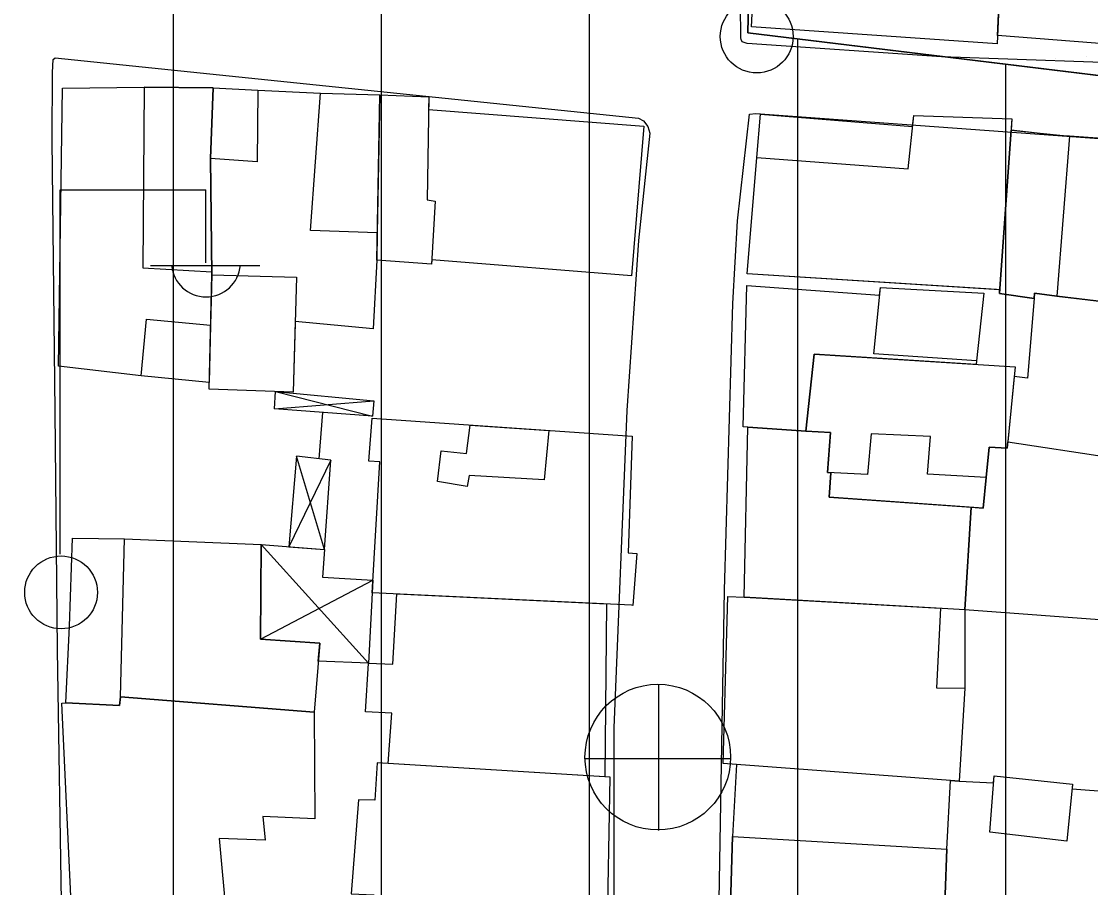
# Model space of a CAD drawing. Extents: x 417997 to 421451, y 4451742 to 4455216.
# Drawn here: x 419288.8 to 419340.2, y 4453130.9 to 4453172.5 of the extents above; entities that cross this region are included whole.
import ezdxf

# ---------------------------------------------------------------- set-up
doc = ezdxf.new("R2010")
doc.units = 0
for name, color, linetype in [('ADA', 7, 'Continuous'), ('B_Mesken', 7, 'Continuous'), ('B_Sundurma', 7, 'Continuous'), ('B_Teras', 7, 'Continuous'), ('Default', 7, 'Continuous'), ('PL_AYA_PARK_DINLENME', 7, 'Continuous'), ('PL_KON_MEV_350', 7, 'Continuous'), ('S_Elektrik_Diregi', 7, 'Continuous'), ('S_Rogar_Kapagi', 7, 'Continuous'), ('Sinir_Duvar_tek_tarafa_ait', 7, 'Continuous'), ('TR_ORTAYOGUNKONUT', 7, 'Continuous'), ('TR_PARKALANI', 7, 'Continuous'), ('Yol_Sose', 7, 'Continuous')]:
    doc.layers.add(name, color=color, linetype=linetype)

# ---------------------------------------------------------------- blocks, each defined once
blk = doc.blocks.new('POINT_DISPLAY')
at = {"layer": 'Default'}
blk.add_line((0, 0), (0, 0), dxfattribs=at)

msp = doc.modelspace()

# ---------------------------------------------------------------- linework, layer by layer
at = {"layer": 'ADA'}
for p, q in [((419324.529, 4453207.319), (419323.725, 4453171.911)), ((419324.529, 4453207.319), (419323.725, 4453171.911)), ((419323.725, 4453171.911), (419355.2, 4453168.073)), ((419323.725, 4453171.911), (419355.2, 4453168.073))]:
    msp.add_line(p, q, dxfattribs=at)
at = {"layer": 'B_Mesken'}
for points in [[(419324.313, 4453180.254), (419336.069, 4453179.544), (419335.705, 4453171.376), (419323.896, 4453172.196)], [(419336.069, 4453179.544), (419347.28, 4453178.542), (419347.597, 4453170.853), (419335.722, 4453171.768)], [(419290.785, 4453169.24), (419294.716, 4453169.291), (419298.022, 4453169.266), (419297.9, 4453165.861), (419297.963, 4453160.284), (419297.905, 4453157.864), (419297.84, 4453155.115), (419294.564, 4453155.438), (419290.594, 4453155.891)], [(419305.893, 4453160.987), (419305.716, 4453157.691), (419301.973, 4453158.036), (419301.871, 4453154.645), (419297.833, 4453154.793), (419297.963, 4453160.284), (419297.9, 4453165.861), (419298.022, 4453169.266), (419300.181, 4453169.146), (419303.182, 4453169.008), (419306.032, 4453168.929), (419305.916, 4453162.297), (419305.893, 4453160.987)], [(419318.136, 4453160.229), (419308.537, 4453160.998), (419308.525, 4453160.789), (419305.893, 4453160.987), (419306.032, 4453168.929), (419308.393, 4453168.828), (419308.384, 4453168.225), (419318.732, 4453167.414)], [(419324.154, 4453165.923), (419324.329, 4453167.994), (419331.645, 4453167.409), (419331.699, 4453167.936), (419336.412, 4453167.773), (419336.374, 4453167.236), (419335.825, 4453159.567), (419323.692, 4453160.327)], [(419348.879, 4453166.25), (419339.181, 4453166.94), (419338.604, 4453166.976), (419336.374, 4453167.236), (419335.829, 4453159.626), (419335.825, 4453159.381), (419337.486, 4453159.137), (419337.498, 4453159.408), (419338.57, 4453159.253), (419347.513, 4453158.194)], [(419326.511, 4453152.778), (419323.494, 4453152.979), (419323.673, 4453159.775), (419330.055, 4453159.298), (419330.092, 4453159.677), (419335.06, 4453159.401), (419334.709, 4453156.157), (419334.695, 4453155.978), (419326.915, 4453156.476)], [(419338.57, 4453159.253), (419337.498, 4453159.408), (419337.486, 4453159.137), (419337.157, 4453155.322), (419336.528, 4453155.403), (419336.217, 4453152.268), (419341.073, 4453151.53), (419341.184, 4453151.799), (419346.122, 4453151.638), (419347.149, 4453158.238)], [(419335.177, 4453150.552), (419335.033, 4453149.078), (419327.631, 4453149.602), (419327.713, 4453150.775), (419327.548, 4453150.783), (419327.704, 4453152.715), (419326.511, 4453152.778), (419326.915, 4453156.476), (419336.573, 4453155.858), (419336.186, 4453151.954), (419335.318, 4453152)], [(419318.14, 4453144.423), (419305.673, 4453145.01), (419306.032, 4453151.297), (419305.512, 4453151.332), (419305.669, 4453153.39), (419318.16, 4453152.533), (419317.975, 4453146.925), (419318.387, 4453146.902), (419318.193, 4453144.401)], [(419323.727, 4453152.967), (419326.511, 4453152.778), (419327.704, 4453152.715), (419327.548, 4453150.783), (419327.713, 4453150.775), (419327.631, 4453149.602), (419334.452, 4453149.119), (419334.151, 4453144.198), (419333.328, 4453144.246), (419323.555, 4453144.792)], [(419336.217, 4453152.268), (419341.073, 4453151.53), (419341.184, 4453151.799), (419346.56, 4453151.624), (419344.728, 4453143.402), (419334.151, 4453144.198), (419334.452, 4453149.119), (419335.033, 4453149.078), (419335.177, 4453150.552), (419335.318, 4453152), (419336.186, 4453151.954)], [(419291.268, 4453147.637), (419293.761, 4453147.601), (419300.339, 4453147.326), (419300.303, 4453142.778), (419303.147, 4453142.589), (419302.878, 4453139.284), (419293.576, 4453140.016), (419293.531, 4453139.604), (419290.939, 4453139.726), (419291.118, 4453143.4)], [(419306.437, 4453136.81), (419306.607, 4453139.232), (419305.346, 4453139.295), (419305.487, 4453141.637), (419306.668, 4453141.584), (419306.851, 4453144.955), (419316.931, 4453144.48), (419316.85, 4453136.17)], [(419322.769, 4453144.829), (419323.555, 4453144.792), (419332.985, 4453144.265), (419332.792, 4453140.452), (419334.147, 4453140.435), (419333.873, 4453135.962), (419333.456, 4453135.996), (419322.54, 4453136.81)], [(419343.074, 4453135.178), (419343.561, 4453135.118), (419344.728, 4453143.402), (419334.151, 4453144.198), (419334.147, 4453140.435), (419333.873, 4453135.962), (419335.534, 4453135.879), (419335.56, 4453136.215), (419339.331, 4453135.825), (419339.307, 4453135.587), (419343.093, 4453135.308)], [(419290.939, 4453139.726), (419293.531, 4453139.604), (419293.576, 4453140.016), (419302.878, 4453139.284), (419302.918, 4453134.157), (419300.421, 4453134.27), (419300.52, 4453133.129), (419298.321, 4453133.212), (419298.672, 4453129.343), (419291.216, 4453129.745), (419290.753, 4453139.705)], [(419305.748, 4453129.133), (419316.963, 4453128.276), (419317.107, 4453136.154), (419305.902, 4453136.843), (419305.793, 4453135.045), (419305.008, 4453135.067), (419304.661, 4453130.557), (419305.756, 4453130.501)], [(419323.176, 4453136.763), (419322.987, 4453133.302), (419322.852, 4453128.959), (419323.337, 4453128.931), (419333.123, 4453128.349), (419333.294, 4453132.694), (419333.456, 4453135.996)], [(419343.093, 4453135.308), (419341.998, 4453128.005), (419333.123, 4453128.349), (419333.294, 4453132.694), (419333.456, 4453135.996), (419333.873, 4453135.962), (419335.534, 4453135.879), (419335.56, 4453136.215), (419339.331, 4453135.825), (419339.307, 4453135.587)]]:
    msp.add_lwpolyline(points, close=True, dxfattribs=at)
at = {"layer": 'B_Sundurma'}
for p, q in [((419301.027, 4453154.676), (419305.679, 4453153.5)), ((419300.971, 4453153.841), (419305.746, 4453154.23)), ((419303.382, 4453147.082), (419302.037, 4453151.567)), ((419303.686, 4453151.382), (419301.657, 4453147.221)), ((419300.339, 4453147.326), (419305.487, 4453141.637)), ((419300.303, 4453142.778), (419305.708, 4453145.617))]:
    msp.add_line(p, q, dxfattribs=at)
for points in [[(419300.971, 4453153.841), (419301.027, 4453154.676), (419305.746, 4453154.23), (419305.679, 4453153.5)], [(419303.382, 4453147.082), (419303.686, 4453151.382), (419302.037, 4453151.567), (419301.657, 4453147.221)], [(419303.147, 4453142.589), (419300.303, 4453142.778), (419300.339, 4453147.326), (419303.382, 4453147.082), (419303.286, 4453145.754), (419305.708, 4453145.617), (419305.487, 4453141.637), (419303.077, 4453141.727)]]:
    msp.add_lwpolyline(points, close=True, dxfattribs=at)
at = {"layer": 'B_Teras'}
for points in [[(419294.646, 4453160.624), (419297.961, 4453160.433), (419297.9, 4453165.861), (419298.022, 4453169.266), (419294.716, 4453169.291)], [(419297.9, 4453165.861), (419298.022, 4453169.266), (419300.181, 4453169.146), (419300.147, 4453165.703)], [(419302.707, 4453162.406), (419303.182, 4453169.008), (419306.032, 4453168.929), (419305.916, 4453162.297)], [(419305.893, 4453160.987), (419306.032, 4453168.929), (419308.393, 4453168.828), (419308.318, 4453163.884), (419308.696, 4453163.826), (419308.525, 4453160.789)], [(419335.672, 4453159.582), (419323.692, 4453160.327), (419324.154, 4453165.923), (419331.436, 4453165.367), (419331.699, 4453167.936), (419336.412, 4453167.773), (419335.825, 4453159.567)], [(419335.829, 4453159.626), (419336.374, 4453167.236), (419339.181, 4453166.94), (419338.57, 4453159.253), (419337.498, 4453159.408), (419337.486, 4453159.137), (419335.825, 4453159.381), (419335.825, 4453159.567)], [(419297.833, 4453154.793), (419297.963, 4453160.284), (419302.036, 4453160.175), (419301.871, 4453154.645)], [(419329.781, 4453156.48), (419330.092, 4453159.677), (419335.06, 4453159.401), (419334.709, 4453156.157)], [(419294.564, 4453155.438), (419294.82, 4453158.145), (419297.905, 4453157.864), (419297.84, 4453155.115)], [(419326.915, 4453156.476), (419336.573, 4453155.858), (419336.186, 4453151.954), (419335.318, 4453152), (419335.177, 4453150.552), (419332.358, 4453150.7), (419332.506, 4453152.523), (419329.644, 4453152.637), (419329.473, 4453150.688), (419327.548, 4453150.783), (419327.704, 4453152.715), (419326.511, 4453152.778)], [(419308.81, 4453150.353), (419308.986, 4453151.828), (419310.208, 4453151.704), (419310.373, 4453153.067), (419314.167, 4453152.807), (419313.928, 4453150.436), (419310.33, 4453150.639), (419310.236, 4453150.114)], [(419293.576, 4453140.016), (419293.761, 4453147.601), (419300.339, 4453147.326), (419300.303, 4453142.778), (419303.147, 4453142.589), (419302.878, 4453139.284)], [(419335.35, 4453133.506), (419335.56, 4453136.215), (419339.331, 4453135.825), (419339.054, 4453133.076)], [(419322.852, 4453128.959), (419322.987, 4453133.302), (419333.294, 4453132.694), (419333.123, 4453128.349)]]:
    msp.add_lwpolyline(points, close=True, dxfattribs=at)
at = {"layer": 'PL_AYA_PARK_DINLENME'}
msp.add_lwpolyline([(419323.725, 4453171.911), (419324.529, 4453207.319), (419340.372, 4453204.731), (419355.2, 4453168.073)], close=True, dxfattribs=at)
msp.add_lwpolyline([(419323.725, 4453171.911), (419324.529, 4453207.319), (419340.372, 4453204.731), (419355.2, 4453168.073)], close=True, dxfattribs=at)
at = {"layer": 'PL_KON_MEV_350'}
msp.add_lwpolyline([(419238.503, 4453221.37), (419324.529, 4453207.319), (419323.725, 4453171.911), (419355.2, 4453168.073), (419340.372, 4453204.731), (419516.46, 4453175.97)], dxfattribs=at)
at = {"layer": 'S_Elektrik_Diregi'}
for p, q in [((419290.682, 4453146.864), (419290.682, 4453164.364)), ((419290.682, 4453164.364), (419297.682, 4453164.364)), ((419297.682, 4453160.864), (419297.682, 4453164.364)), ((419295.022, 4453160.724), (419300.272, 4453160.724))]:
    msp.add_line(p, q, dxfattribs=at)
for centre in [(419324.151, 4453171.728), (419290.718, 4453145.029)]:
    msp.add_circle(centre, 1.75, dxfattribs=at)
msp.add_arc((419297.683, 4453160.877), 1.658, 184.8384, 355.1464, dxfattribs=at)
at = {"layer": 'S_Rogar_Kapagi'}
for p, q in [((419319.45, 4453133.589), (419319.45, 4453140.589)), ((419315.88, 4453137.054), (419322.88, 4453137.054))]:
    msp.add_line(p, q, dxfattribs=at)
msp.add_circle((419319.397, 4453137.117), 3.5, dxfattribs=at)
at = {"layer": 'Sinir_Duvar_tek_tarafa_ait'}
msp.add_lwpolyline([(419303.286, 4453153.673), (419303.102, 4453151.447)], dxfattribs=at)
at = {"layer": 'TR_ORTAYOGUNKONUT'}
for p, q in [((419296.12, 4453063.376), (419296.12, 4453211.959)), ((419296.12, 4453063.376), (419296.12, 4453211.959)), ((419306.12, 4453063.579), (419306.12, 4453210.326)), ((419306.12, 4453063.579), (419306.12, 4453210.326)), ((419316.12, 4453063.46), (419316.12, 4453208.692)), ((419316.12, 4453063.46), (419316.12, 4453208.692)), ((419326.12, 4453062.916), (419326.12, 4453171.619)), ((419326.12, 4453062.916), (419326.12, 4453171.619)), ((419336.12, 4453062.343), (419336.12, 4453170.4)), ((419336.12, 4453062.343), (419336.12, 4453170.4))]:
    msp.add_line(p, q, dxfattribs=at)
at = {"layer": 'Yol_Sose'}
for points in [[(419343.935, 4453170.367), (419333.038, 4453170.755), (419323.69, 4453171.387), (419323.459, 4453171.477), (419323.403, 4453171.591), (419323.386, 4453171.665), (419323.337, 4453176.387), (419323.393, 4453180.493), (419323.329, 4453182.792), (419323.206, 4453185.935), (419323.29, 4453188.673), (419323.444, 4453198.233), (419323.316, 4453208.357), (419323.361, 4453212.266), (419323.423, 4453212.537), (419323.487, 4453212.665), (419323.578, 4453212.769), (419323.685, 4453212.853), (419324.253, 4453212.859), (419324.55, 4453212.72), (419324.675, 4453212.624), (419328.254, 4453209.434)], [(419290.437, 4453153.715), (419290.291, 4453166.76), (419290.308, 4453169.999), (419290.338, 4453170.625), (419290.44, 4453170.705), (419318.47, 4453167.807), (419318.713, 4453167.68), (419318.917, 4453167.41), (419319.021, 4453167.082), (419318.468, 4453161.927)], [(419323.234, 4453162.872), (419323.797, 4453167.992), (419324.112, 4453168.034), (419348.737, 4453166.237), (419349.031, 4453166.189), (419349.088, 4453166.148), (419349.196, 4453166.013), (419348.829, 4453164.529)], [(419322.353, 4453130.241), (419322.6, 4453145.128), (419323.001, 4453158.91), (419323.234, 4453162.872)], [(419318.468, 4453161.927), (419317.902, 4453153.767), (419317.28, 4453138.529), (419317.282, 4453125.769), (419317.453, 4453117.943), (419317.428, 4453116.166), (419317.434, 4453115.763), (419317.409, 4453115.499), (419317.321, 4453115.312), (419317.165, 4453115.126), (419317.039, 4453115.043), (419310.408, 4453115.446), (419291.033, 4453116.619), (419290.962, 4453116.715), (419290.909, 4453116.861), (419290.789, 4453120.105)], [(419290.789, 4453120.105), (419290.75, 4453129.182), (419290.539, 4453142.273), (419290.437, 4453153.715)]]:
    msp.add_lwpolyline(points, dxfattribs=at)

# ---------------------------------------------------------------- block references
at = {"layer": 'TR_PARKALANI', "xscale": 0.1, "yscale": 0.10000000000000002}
for p in [(419338.497, 4453170.678), (419338.497, 4453170.678), (419340.024, 4453170.772), (419340.024, 4453170.772)]:
    msp.add_blockref('POINT_DISPLAY', p, dxfattribs=at)

doc.saveas('drawing.dxf')
